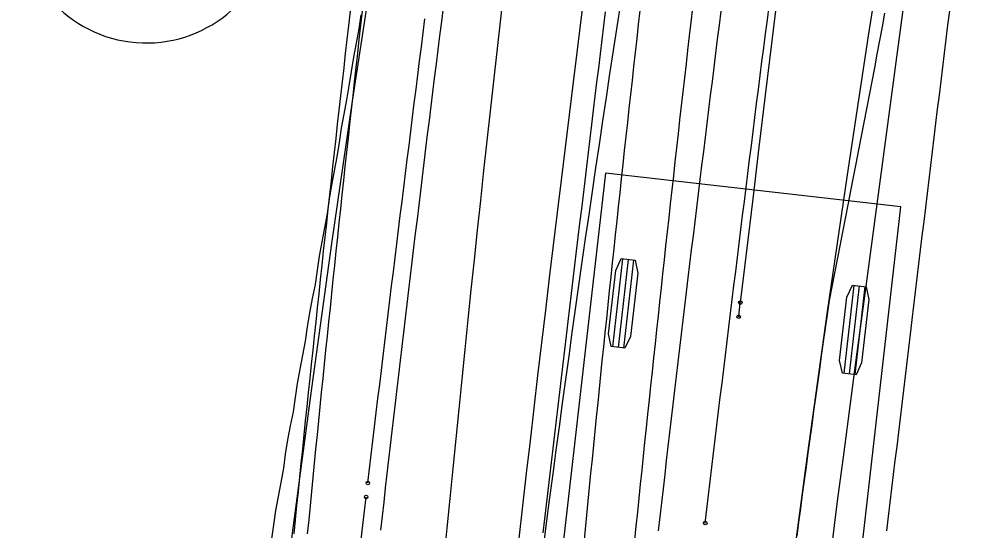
# Model space of a CAD drawing. Extents: x -14 to 1565148, y -25 to 642856.
# Drawn here: x 1564788.78 to 1564811.07, y 636146.74 to 636158.77 of the extents above; entities that cross this region are included whole.
import ezdxf

# ---------------------------------------------------------------- set-up
doc = ezdxf.new("R2010")
doc.units = 0
for name, color, linetype in [('DR_P_Underdrain', 7, 'Continuous'), ('GE_P_Alignment', 7, 'Continuous'), ('MT_P_Cells', 7, 'Continuous'), ('PF_P_Grade_Line', 7, 'Continuous'), ('PV_P_Curb', 7, 'Continuous'), ('PV_P_EOP', 7, 'Continuous'), ('PV_X_EOP', 7, 'Continuous')]:
    doc.layers.add(name, color=color, linetype=linetype)

msp = doc.modelspace()

# ---------------------------------------------------------------- linework, layer by layer
at = {"layer": 'DR_P_Underdrain'}
msp.add_arc((1565898.839, 636005.315), 1090, 172.336069, 179.46316, dxfattribs=at)
at = {"layer": 'GE_P_Alignment'}
msp.add_arc((1565898.839, 636005.315), 1092, 172.336069, 179.46316, dxfattribs=at)
at = {"layer": 'MT_P_Cells'}
for points in [[(1564795.263, 636146.653), (1564795.297, 636146.985), (1564795.331, 636147.318), (1564795.365, 636147.65), (1564795.399, 636147.983), (1564795.433, 636148.315), (1564795.467, 636148.648), (1564795.502, 636148.98), (1564795.536, 636149.312), (1564795.571, 636149.645), (1564795.606, 636149.977), (1564795.641, 636150.31), (1564795.676, 636150.642), (1564795.711, 636150.974), (1564795.746, 636151.307), (1564795.782, 636151.639), (1564795.817, 636151.972), (1564795.853, 636152.304), (1564795.889, 636152.636), (1564795.925, 636152.969), (1564795.961, 636153.301), (1564795.997, 636153.633), (1564796.033, 636153.965), (1564796.07, 636154.298), (1564796.106, 636154.63), (1564796.143, 636154.962), (1564796.179, 636155.295), (1564796.216, 636155.627), (1564796.253, 636155.959), (1564796.29, 636156.291), (1564796.328, 636156.623), (1564796.365, 636156.956), (1564796.402, 636157.288), (1564796.44, 636157.62), (1564796.478, 636157.952), (1564796.515, 636158.284), (1564796.553, 636158.616), (1564796.591, 636158.948)], [(1564795.583, 636146.651), (1564795.616, 636146.984), (1564795.648, 636147.316), (1564795.681, 636147.649), (1564795.714, 636147.982), (1564795.747, 636148.314), (1564795.78, 636148.647), (1564795.813, 636148.98), (1564795.847, 636149.312), (1564795.88, 636149.645), (1564795.914, 636149.977), (1564795.948, 636150.31), (1564795.982, 636150.643), (1564796.016, 636150.975), (1564796.05, 636151.308), (1564796.084, 636151.64), (1564796.119, 636151.973), (1564796.154, 636152.305), (1564796.188, 636152.638), (1564796.223, 636152.97), (1564796.258, 636153.303), (1564796.293, 636153.635), (1564796.328, 636153.968), (1564796.364, 636154.3), (1564796.399, 636154.632), (1564796.435, 636154.965), (1564796.471, 636155.297), (1564796.507, 636155.63), (1564796.543, 636155.962), (1564796.579, 636156.294), (1564796.615, 636156.627), (1564796.652, 636156.959), (1564796.688, 636157.291), (1564796.725, 636157.623), (1564796.762, 636157.956), (1564796.799, 636158.288), (1564796.836, 636158.62), (1564796.873, 636158.952)], [(1564802.092, 636146.431), (1564802.125, 636146.761), (1564802.157, 636147.091), (1564802.19, 636147.421), (1564802.222, 636147.752), (1564802.255, 636148.082), (1564802.288, 636148.412), (1564802.322, 636148.742), (1564802.355, 636149.072), (1564802.388, 636149.402), (1564802.422, 636149.732), (1564802.456, 636150.062), (1564802.489, 636150.392), (1564802.523, 636150.722), (1564802.558, 636151.052), (1564802.592, 636151.382), (1564802.626, 636151.712), (1564802.661, 636152.041), (1564802.695, 636152.371), (1564802.73, 636152.701), (1564802.765, 636153.031), (1564802.8, 636153.361), (1564802.835, 636153.691), (1564802.87, 636154.021), (1564802.906, 636154.35), (1564802.941, 636154.68), (1564802.977, 636155.01), (1564803.013, 636155.34), (1564803.049, 636155.67), (1564803.085, 636155.999), (1564803.121, 636156.329), (1564803.157, 636156.659), (1564803.194, 636156.989), (1564803.23, 636157.318), (1564803.267, 636157.648), (1564803.304, 636157.978), (1564803.341, 636158.307), (1564803.378, 636158.637), (1564803.415, 636158.966)], [(1564803.289, 636146.506), (1564803.323, 636146.836), (1564803.357, 636147.166), (1564803.391, 636147.495), (1564803.425, 636147.825), (1564803.459, 636148.155), (1564803.493, 636148.484), (1564803.528, 636148.814), (1564803.562, 636149.144), (1564803.597, 636149.473), (1564803.632, 636149.803), (1564803.667, 636150.132), (1564803.702, 636150.462), (1564803.737, 636150.791), (1564803.772, 636151.121), (1564803.807, 636151.45), (1564803.843, 636151.78), (1564803.878, 636152.109), (1564803.914, 636152.439), (1564803.95, 636152.768), (1564803.986, 636153.098), (1564804.022, 636153.427), (1564804.058, 636153.757), (1564804.094, 636154.086), (1564804.131, 636154.415), (1564804.167, 636154.745), (1564804.204, 636155.074), (1564804.241, 636155.403), (1564804.278, 636155.733), (1564804.315, 636156.062), (1564804.352, 636156.391), (1564804.389, 636156.72), (1564804.427, 636157.05), (1564804.464, 636157.379), (1564804.502, 636157.708), (1564804.539, 636158.037), (1564804.577, 636158.367), (1564804.615, 636158.696), (1564804.653, 636159.025)]]:
    msp.add_lwpolyline(points, dxfattribs=at)
msp.add_arc((1565630.016, 636065.373), 835.132, 169.133526, 175.324936, dxfattribs=at)
at = {"layer": 'PF_P_Grade_Line'}
for points in [[(1564804.947, 636146.907), (1564804.986, 636147.236), (1564805.025, 636147.565), (1564805.064, 636147.894), (1564805.104, 636148.223), (1564805.143, 636148.552), (1564805.183, 636148.881), (1564805.222, 636149.21), (1564805.262, 636149.539), (1564805.302, 636149.868), (1564805.342, 636150.198), (1564805.382, 636150.527), (1564805.422, 636150.856), (1564805.462, 636151.185), (1564805.502, 636151.514), (1564805.543, 636151.842), (1564805.583, 636152.171), (1564805.624, 636152.5), (1564805.664, 636152.829), (1564805.705, 636153.158), (1564805.746, 636153.487), (1564805.786, 636153.816), (1564805.827, 636154.145), (1564805.868, 636154.474), (1564805.909, 636154.803), (1564805.951, 636155.132), (1564805.992, 636155.461), (1564806.033, 636155.79), (1564806.074, 636156.119), (1564806.116, 636156.447), (1564806.157, 636156.776), (1564806.199, 636157.105), (1564806.241, 636157.434), (1564806.283, 636157.763), (1564806.325, 636158.092), (1564806.366, 636158.42), (1564806.409, 636158.749), (1564806.451, 636159.078)], [(1564797.307, 636146.737), (1564797.345, 636147.07), (1564797.383, 636147.402), (1564797.421, 636147.735), (1564797.459, 636148.068), (1564797.498, 636148.4), (1564797.536, 636148.733), (1564797.575, 636149.066), (1564797.614, 636149.398), (1564797.653, 636149.731), (1564797.692, 636150.063), (1564797.731, 636150.396), (1564797.77, 636150.729), (1564797.809, 636151.061), (1564797.848, 636151.394), (1564797.888, 636151.726), (1564797.927, 636152.059), (1564797.967, 636152.391), (1564798.007, 636152.724), (1564798.047, 636153.056), (1564798.087, 636153.389), (1564798.127, 636153.721), (1564798.167, 636154.054), (1564798.207, 636154.386), (1564798.248, 636154.718), (1564798.288, 636155.051), (1564798.329, 636155.383), (1564798.37, 636155.716), (1564798.41, 636156.048), (1564798.451, 636156.38), (1564798.492, 636156.713), (1564798.533, 636157.045), (1564798.575, 636157.377), (1564798.616, 636157.71), (1564798.657, 636158.042), (1564798.699, 636158.374), (1564798.741, 636158.707), (1564798.782, 636159.039)], [(1564803.847, 636146.723), (1564803.885, 636147.054), (1564803.923, 636147.385), (1564803.962, 636147.715), (1564804, 636148.046), (1564804.038, 636148.377), (1564804.077, 636148.707), (1564804.115, 636149.038), (1564804.154, 636149.368), (1564804.193, 636149.699), (1564804.232, 636150.03), (1564804.271, 636150.36), (1564804.31, 636150.691), (1564804.349, 636151.021), (1564804.389, 636151.352), (1564804.428, 636151.682), (1564804.468, 636152.013), (1564804.507, 636152.343), (1564804.547, 636152.674), (1564804.587, 636153.004), (1564804.627, 636153.335), (1564804.667, 636153.665), (1564804.707, 636153.996), (1564804.748, 636154.326), (1564804.788, 636154.656), (1564804.828, 636154.987), (1564804.869, 636155.317), (1564804.91, 636155.647), (1564804.95, 636155.978), (1564804.991, 636156.308), (1564805.032, 636156.638), (1564805.073, 636156.969), (1564805.115, 636157.299), (1564805.156, 636157.629), (1564805.197, 636157.96), (1564805.239, 636158.29), (1564805.28, 636158.62), (1564805.322, 636158.95)], [(1564797.002, 636147.85), (1564797.042, 636148.181), (1564797.081, 636148.512), (1564797.121, 636148.843), (1564797.16, 636149.174), (1564797.2, 636149.505), (1564797.24, 636149.836), (1564797.28, 636150.168), (1564797.32, 636150.499), (1564797.36, 636150.83), (1564797.4, 636151.161), (1564797.44, 636151.492), (1564797.481, 636151.823), (1564797.521, 636152.154), (1564797.562, 636152.485), (1564797.602, 636152.816), (1564797.643, 636153.147), (1564797.684, 636153.478), (1564797.724, 636153.809), (1564797.765, 636154.14), (1564797.806, 636154.471), (1564797.847, 636154.801), (1564797.888, 636155.132), (1564797.93, 636155.463), (1564797.971, 636155.794), (1564798.012, 636156.125), (1564798.054, 636156.456), (1564798.095, 636156.787), (1564798.137, 636157.118), (1564798.179, 636157.448), (1564798.221, 636157.779), (1564798.262, 636158.11), (1564798.304, 636158.441), (1564798.346, 636158.772)], [(1564796.845, 636146.521), (1564796.884, 636146.854), (1564796.924, 636147.186), (1564796.963, 636147.519)]]:
    msp.add_lwpolyline(points, dxfattribs=at)
for centre in [(1564797.002, 636147.85), (1564796.963, 636147.519), (1564804.947, 636146.907)]:
    msp.add_circle(centre, 0.0417, dxfattribs=at)
msp.add_arc((1565869.735, 636024.339), 1076.141, 171.300902, 173.931655, dxfattribs=at)
at = {"layer": 'PV_P_Curb'}
for p, q in [((1564802.599, 636155.141), (1564800.436, 636136.265)), ((1564809.553, 636154.345), (1564802.599, 636155.141)), ((1564802.599, 636155.141), (1564802.599, 636155.141)), ((1564807.391, 636135.468), (1564809.553, 636154.345)), ((1564803.002, 636153.124), (1564802.765, 636151.054)), ((1564803.131, 636153.109), (1564802.894, 636151.039)), ((1564803.261, 636153.094), (1564803.023, 636151.025)), ((1564808.445, 636152.5), (1564808.208, 636150.431)), ((1564808.575, 636152.486), (1564808.338, 636150.416)), ((1564808.704, 636152.471), (1564808.467, 636150.401))]:
    msp.add_line(p, q, dxfattribs=at)
for points in [[(1564793.671, 636133.359), (1564794.033, 636136.717), (1564794.416, 636140.076), (1564794.82, 636143.432), (1564795.245, 636146.786), (1564795.69, 636150.138), (1564796.156, 636153.486), (1564796.643, 636156.832), (1564797.15, 636160.175), (1564797.677, 636163.514), (1564798.226, 636166.85), (1564798.679, 636169.517)], [(1564805.386, 636132.126), (1564805.741, 636135.417), (1564806.116, 636138.704), (1564806.512, 636141.988), (1564806.927, 636145.271), (1564807.363, 636148.55), (1564807.819, 636151.827), (1564808.295, 636155.101), (1564808.791, 636158.372), (1564809.307, 636161.64), (1564809.844, 636164.904), (1564810.287, 636167.514)], [(1564794.744, 636146.533), (1564794.787, 636146.867), (1564794.831, 636147.201), (1564794.894, 636147.533), (1564794.959, 636147.865), (1564795.022, 636148.196), (1564795.066, 636148.531), (1564795.119, 636148.864), (1564795.184, 636149.195), (1564795.252, 636149.526), (1564795.301, 636149.86), (1564795.346, 636150.194), (1564795.41, 636150.526), (1564795.473, 636150.857), (1564795.535, 636151.189), (1564795.581, 636151.524), (1564795.635, 636151.857), (1564795.699, 636152.189), (1564795.766, 636152.521), (1564795.816, 636152.855), (1564795.863, 636153.19), (1564795.926, 636153.523), (1564795.989, 636153.856), (1564796.049, 636154.189), (1564796.098, 636154.524), (1564796.153, 636154.858), (1564796.216, 636155.191), (1564796.281, 636155.524), (1564796.331, 636155.859), (1564796.381, 636156.195), (1564796.443, 636156.528), (1564796.505, 636156.862), (1564796.565, 636157.196), (1564796.615, 636157.531), (1564796.671, 636157.865), (1564796.733, 636158.199), (1564796.797, 636158.532), (1564796.848, 636158.867)], [(1564801.132, 636146.675), (1564801.171, 636147.006), (1564801.21, 636147.338), (1564801.249, 636147.669), (1564801.288, 636148.001), (1564801.327, 636148.333), (1564801.366, 636148.664), (1564801.405, 636148.996), (1564801.444, 636149.327), (1564801.484, 636149.659), (1564801.523, 636149.99), (1564801.562, 636150.321), (1564801.602, 636150.653), (1564801.641, 636150.984), (1564801.68, 636151.316), (1564801.72, 636151.647), (1564801.759, 636151.979), (1564801.799, 636152.31), (1564801.839, 636152.642), (1564801.878, 636152.973), (1564801.918, 636153.305), (1564801.958, 636153.636), (1564801.997, 636153.967), (1564802.037, 636154.299), (1564802.077, 636154.63), (1564802.117, 636154.962), (1564802.157, 636155.293), (1564802.197, 636155.624), (1564802.237, 636155.956), (1564802.277, 636156.287), (1564802.317, 636156.619), (1564802.357, 636156.95), (1564802.397, 636157.281), (1564802.438, 636157.613), (1564802.478, 636157.944), (1564802.518, 636158.275), (1564802.558, 636158.607), (1564802.599, 636158.938)], [(1564809.172, 636158.907), (1564809.112, 636158.584)], [(1564810.696, 636158.955), (1564810.655, 636158.625), (1564810.615, 636158.294), (1564810.574, 636157.964), (1564810.534, 636157.634), (1564810.493, 636157.303), (1564810.453, 636156.973), (1564810.412, 636156.642), (1564810.372, 636156.312), (1564810.332, 636155.981), (1564810.292, 636155.651), (1564810.251, 636155.321), (1564810.211, 636154.99), (1564810.171, 636154.66), (1564810.131, 636154.329), (1564810.091, 636153.999), (1564810.051, 636153.668), (1564810.011, 636153.338), (1564809.971, 636153.007), (1564809.931, 636152.677), (1564809.891, 636152.347), (1564809.851, 636152.016), (1564809.811, 636151.686), (1564809.772, 636151.355), (1564809.732, 636151.025), (1564809.692, 636150.694), (1564809.653, 636150.364), (1564809.613, 636150.033), (1564809.573, 636149.703), (1564809.534, 636149.372), (1564809.494, 636149.042), (1564809.455, 636148.711), (1564809.415, 636148.381), (1564809.376, 636148.05), (1564809.336, 636147.72), (1564809.297, 636147.389), (1564809.258, 636147.059), (1564809.218, 636146.728)], [(1564809.112, 636158.584), (1564809.051, 636158.261), (1564808.99, 636157.939), (1564808.929, 636157.616), (1564808.867, 636157.294), (1564808.806, 636156.972), (1564808.744, 636156.65), (1564808.682, 636156.328), (1564808.62, 636156.007), (1564808.558, 636155.685), (1564808.496, 636155.363), (1564808.433, 636155.042), (1564808.371, 636154.72), (1564808.308, 636154.398), (1564808.245, 636154.076), (1564808.181, 636153.755), (1564808.118, 636153.433), (1564808.054, 636153.111), (1564807.99, 636152.788), (1564807.926, 636152.466), (1564807.864, 636152.143), (1564807.818, 636151.818), (1564807.771, 636151.493), (1564807.725, 636151.168), (1564807.68, 636150.842), (1564807.634, 636150.517), (1564807.589, 636150.191), (1564807.543, 636149.865), (1564807.498, 636149.538), (1564807.453, 636149.212), (1564807.409, 636148.886), (1564807.364, 636148.559), (1564807.32, 636148.232), (1564807.276, 636147.906), (1564807.232, 636147.579), (1564807.188, 636147.252), (1564807.144, 636146.925), (1564807.101, 636146.599)], [(1564805.734, 636151.762), (1564805.772, 636152.094)]]:
    msp.add_lwpolyline(points, dxfattribs=at)
for points in [[(1564802.97, 636153.128), (1564803.293, 636153.091), (1564803.357, 636152.79), (1564803.186, 636151.3), (1564803.055, 636151.021), (1564802.733, 636151.058), (1564802.669, 636151.359), (1564802.839, 636152.849)], [(1564808.413, 636152.504), (1564808.736, 636152.467), (1564808.8, 636152.166), (1564808.63, 636150.676), (1564808.499, 636150.397), (1564808.176, 636150.434), (1564808.112, 636150.735), (1564808.283, 636152.225)]]:
    msp.add_lwpolyline(points, close=True, dxfattribs=at)
for centre in [(1564805.772, 636152.094), (1564805.772, 636152.094), (1564805.734, 636151.762)]:
    msp.add_circle(centre, 0.0417, dxfattribs=at)
for centre, radius, start, end in [((1567300.098, 635855.275), 2511.924, 171.420744, 173.213853), ((1565340.24, 636076.077), 543.673, 170.21073, 173.98225)]:
    msp.add_arc(centre, radius, start, end, dxfattribs=at)
at = {"layer": 'PV_P_EOP'}
msp.add_arc((1564791.785, 636161.202), 3, 177.9668, 352.8552, dxfattribs=at)
at = {"layer": 'PV_X_EOP'}
msp.add_line((1564819.423, 636231.962), (1564808.665, 636152.014), dxfattribs=at)
msp.add_arc((1565898.839, 636005.315), 1100, 172.336069, 180.049147, dxfattribs=at)

doc.saveas('drawing.dxf')
